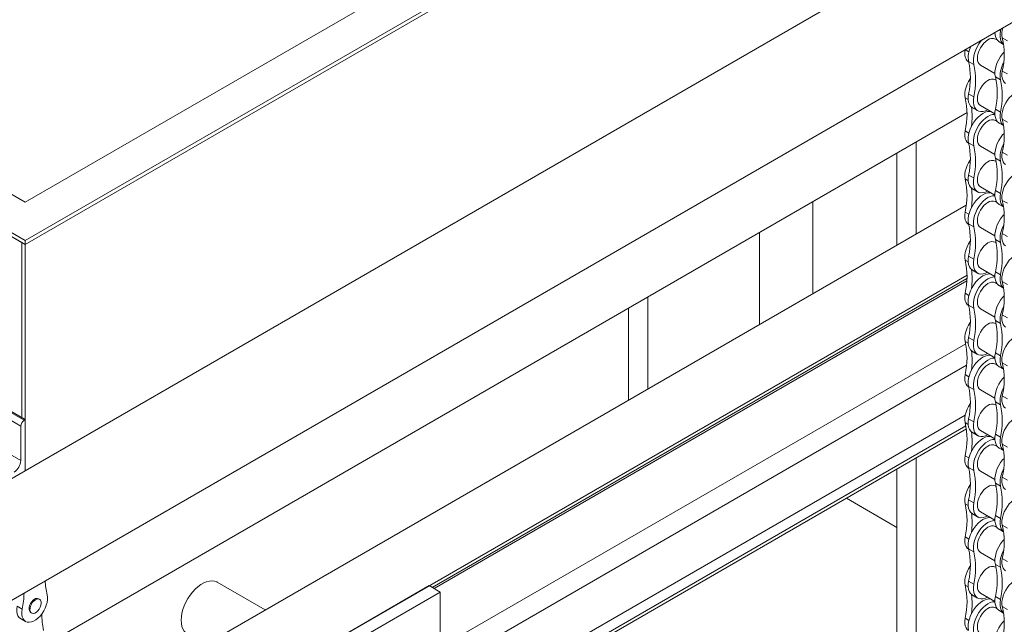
# Model space of a CAD drawing. Header units: millimetres. Extents: x 525 to 29324, y 175 to 20618.
# Tile 501 of 588: x 24910 to 25539, y 13502 to 13888. Entities that reach past the tile are written whole.
import ezdxf

# ---------------------------------------------------------------- set-up
doc = ezdxf.new("R2010")
doc.units = ezdxf.units.MM
doc.linetypes.add('SLD-Continua', pattern=[0])

msp = doc.modelspace()

# ---------------------------------------------------------------- linework, layer by layer
at = {"color": 7, "linetype": 'SLD-Continua', "lineweight": 18, "ltscale": 35}
for p, q in [((24913.62, 13747.26), (26094.48, 14428.79)), ((24913.62, 13771.74), (26052.06, 14428.79)), ((24913.62, 13744.81), (26094.48, 14426.34)), ((26094.48, 14426.34), (24913.62, 13744.81)), ((24913.62, 13600.26), (26094.48, 14281.79)), ((26105.09, 14210.32), (24750.98, 13428.8)), ((24666.13, 13890.09), (24913.62, 13747.26)), ((24666.13, 13887.64), (24913.62, 13744.81)), ((24708.55, 13890.09), (24913.62, 13771.74)), ((24668.25, 13886.42), (24911.49, 13746.03)), ((25536.64, 13881.06), (25535.62, 13881.65)), ((25536.89, 13882.39), (25536.64, 13881.06)), ((25532.85, 13880.05), (25533.09, 13879.91)), ((25534.62, 13875.1), (25533.36, 13875.82)), ((25541.05, 13874.75), (25537.78, 13876.63)), ((25514.08, 13869.17), (25516.48, 13867.78)), ((25535.83, 13874.08), (25538.58, 13872.49)), ((25516.22, 13861.3), (25516.37, 13861.21)), ((25516.28, 13861.58), (25519.55, 13859.7)), ((25523.84, 13859.32), (25533.09, 13853.98)), ((25533.83, 13849.62), (25533.36, 13849.9)), ((25536.64, 13849.83), (25533.38, 13851.71)), ((25541.05, 13853.6), (25537.78, 13855.49)), ((25514.08, 13838.45), (25516.02, 13837.33)), ((25516.28, 13840.96), (25519.55, 13839.07)), ((25518.73, 13832.09), (25522, 13830.2)), ((25523.84, 13833.4), (25533.09, 13828.06)), ((25536.64, 13829.2), (25533.38, 13831.09)), ((25515.25, 13828.92), (24927.48, 13489.69)), ((25515.25, 13828.92), (24927.48, 13489.69)), ((25515.25, 13828.92), (24927.48, 13489.69)), ((25515.25, 13828.92), (24927.48, 13489.69)), ((25515.25, 13828.92), (24927.48, 13489.69)), ((25515.25, 13828.92), (24927.48, 13489.69)), ((25515.25, 13828.92), (24927.48, 13489.69)), ((25515.25, 13828.92), (24927.48, 13489.69)), ((25515.25, 13828.92), (25482.84, 13810.21)), ((25515.25, 13828.92), (25482.84, 13810.21)), ((25515.25, 13828.92), (25482.84, 13810.21)), ((25515.25, 13828.92), (25482.84, 13810.21)), ((25515.25, 13828.92), (25482.84, 13810.21)), ((25515.25, 13828.92), (25482.84, 13810.21)), ((25515.25, 13828.92), (25482.84, 13810.21)), ((25515.25, 13828.92), (25482.84, 13810.21)), ((25541.05, 13822.89), (25537.78, 13824.77)), ((25534.62, 13823.24), (25533.36, 13823.97)), ((25535.83, 13822.22), (25538.58, 13820.63)), ((25514.08, 13817.31), (25516.48, 13815.92)), ((25482.84, 13751.41), (25482.84, 13810.21)), ((25482.84, 13751.41), (25482.84, 13810.21)), ((25482.84, 13751.41), (25482.84, 13810.21)), ((25482.84, 13751.41), (25482.84, 13810.21)), ((25482.84, 13751.41), (25482.84, 13810.21)), ((25482.84, 13751.41), (25482.84, 13810.21)), ((25482.84, 13751.41), (25482.84, 13810.21)), ((25482.84, 13751.41), (25482.84, 13810.21)), ((25516.22, 13809.44), (25516.37, 13809.35)), ((25516.28, 13809.73), (25519.55, 13807.84)), ((25523.84, 13807.47), (25533.09, 13802.13)), ((25470.46, 13744.27), (25470.46, 13803.07)), ((25470.46, 13744.27), (25470.46, 13803.07)), ((25470.46, 13744.27), (25470.46, 13803.07)), ((25470.46, 13744.27), (25470.46, 13803.07)), ((25470.46, 13744.27), (25470.46, 13803.07)), ((25470.46, 13744.27), (25470.46, 13803.07)), ((25470.46, 13744.27), (25470.46, 13803.07)), ((25470.46, 13744.27), (25470.46, 13803.07)), ((25536.64, 13797.97), (25533.38, 13799.86)), ((25541.05, 13801.74), (25537.78, 13803.63)), ((25533.83, 13797.77), (25533.36, 13798.04)), ((25516.28, 13789.1), (25519.55, 13787.22)), ((25514.08, 13786.6), (25516.02, 13785.48)), ((25523.84, 13781.54), (25533.09, 13776.2)), ((24665.42, 13775.35), (24912.91, 13632.52)), ((24666.13, 13775.76), (24913.62, 13632.93)), ((25518.73, 13780.23), (25522, 13778.35)), ((25536.64, 13777.35), (25533.38, 13779.23)), ((24663.3, 13771.68), (24910.79, 13628.84)), ((25514.8, 13769.86), (24926.55, 13430.36)), ((25416.72, 13713.26), (25416.72, 13772.06)), ((25416.72, 13713.26), (25416.72, 13772.06)), ((25416.72, 13713.26), (25416.72, 13772.06)), ((25416.72, 13713.26), (25416.72, 13772.06)), ((25416.72, 13713.26), (25416.72, 13772.06)), ((25416.72, 13713.26), (25416.72, 13772.06)), ((25416.72, 13713.26), (25416.72, 13772.06)), ((25416.72, 13713.26), (25416.72, 13772.06)), ((25534.62, 13771.39), (25533.36, 13772.11)), ((25535.83, 13770.37), (25538.58, 13768.78)), ((25541.05, 13771.03), (25537.78, 13772.92)), ((25514.08, 13765.45), (25516.48, 13764.07)), ((25516.22, 13757.58), (25516.37, 13757.5)), ((25516.28, 13757.87), (25519.55, 13755.98)), ((25523.84, 13755.61), (25533.09, 13750.27)), ((24663.3, 13749.63), (24910.79, 13606.79)), ((25382.78, 13693.67), (25382.78, 13752.47)), ((25382.78, 13693.67), (25382.78, 13752.47)), ((25382.78, 13693.67), (25382.78, 13752.47)), ((25382.78, 13693.67), (25382.78, 13752.47)), ((25382.78, 13693.67), (25382.78, 13752.47)), ((25382.78, 13693.67), (25382.78, 13752.47)), ((25382.78, 13693.67), (25382.78, 13752.47)), ((25382.78, 13693.67), (25382.78, 13752.47)), ((25541.05, 13749.89), (25537.78, 13751.77)), ((24911.49, 13746.03), (24911.49, 13634.15)), ((24911.49, 13746.03), (24913.62, 13744.81)), ((24911.49, 13746.03), (24911.49, 13634.15)), ((24913.62, 13744.81), (24913.62, 13747.26)), ((24913.62, 13744.81), (24913.62, 13600.26)), ((25533.83, 13745.91), (25533.36, 13746.18)), ((25536.64, 13746.12), (25533.38, 13748)), ((25516.28, 13737.24), (25519.55, 13735.36)), ((25514.08, 13734.74), (25516.02, 13733.62)), ((25515.25, 13725.23), (24927.49, 13386.01)), ((25518.73, 13728.38), (25522, 13726.49)), ((25523.84, 13729.68), (25533.09, 13724.34)), ((25536.64, 13725.49), (25533.38, 13727.38)), ((25515.22, 13723.05), (25173.58, 13525.88)), ((25174.9, 13525.12), (25515.14, 13721.48)), ((25534.62, 13719.53), (25533.36, 13720.25)), ((25535.83, 13718.51), (25538.58, 13716.92)), ((25541.05, 13719.17), (25537.78, 13721.06)), ((25311.36, 13652.45), (25311.36, 13711.25)), ((25311.36, 13652.45), (25311.36, 13711.25)), ((25311.36, 13652.45), (25311.36, 13711.25)), ((25311.36, 13652.45), (25311.36, 13711.25)), ((25311.36, 13652.45), (25311.36, 13711.25)), ((25311.36, 13652.45), (25311.36, 13711.25)), ((25311.36, 13652.45), (25311.36, 13711.25)), ((25311.36, 13652.45), (25311.36, 13711.25)), ((25514.08, 13713.6), (25516.48, 13712.21)), ((25516.22, 13705.73), (25516.37, 13705.64)), ((25516.28, 13706.01), (25519.55, 13704.13)), ((25298.99, 13645.31), (25298.99, 13704.11)), ((25298.99, 13645.31), (25298.99, 13704.11)), ((25298.99, 13645.31), (25298.99, 13704.11)), ((25298.99, 13645.31), (25298.99, 13704.11)), ((25298.99, 13645.31), (25298.99, 13704.11)), ((25298.99, 13645.31), (25298.99, 13704.11)), ((25298.99, 13645.31), (25298.99, 13704.11)), ((25298.99, 13645.31), (25298.99, 13704.11)), ((25523.84, 13703.75), (25533.09, 13698.41)), ((25541.05, 13698.03), (25537.78, 13699.92)), ((25533.83, 13694.05), (25533.36, 13694.33)), ((25536.64, 13694.26), (25533.38, 13696.14)), ((25514.42, 13681.41), (25178.78, 13487.69)), ((25514.08, 13682.88), (25516.02, 13681.76)), ((25516.28, 13685.39), (25519.55, 13683.5)), ((25518.73, 13676.52), (25522, 13674.63)), ((25523.84, 13677.83), (25533.09, 13672.49)), ((25536.64, 13673.63), (25533.38, 13675.52)), ((25514.97, 13667.64), (25178.78, 13473.61)), ((25534.62, 13667.67), (25533.36, 13668.4)), ((25541.05, 13667.32), (25537.78, 13669.2)), ((25514.08, 13661.74), (25516.48, 13660.35)), ((25535.83, 13666.65), (25538.58, 13665.06)), ((25516.22, 13653.87), (25516.37, 13653.78)), ((25516.28, 13654.16), (25519.55, 13652.27)), ((25523.84, 13651.9), (25533.09, 13646.56)), ((25533.83, 13642.2), (25533.36, 13642.47)), ((25536.64, 13642.4), (25533.38, 13644.29)), ((25541.05, 13646.17), (25537.78, 13648.06)), ((25514.06, 13635.75), (25180.46, 13443.22)), ((24913.62, 13632.93), (24912.91, 13632.52)), ((24913.62, 13600.26), (24913.62, 13632.93)), ((25514.08, 13631.03), (25516.02, 13629.91)), ((25516.28, 13633.53), (25519.55, 13631.64)), ((24910.79, 13628.84), (24910.79, 13606.79)), ((25514.54, 13628.98), (25186.57, 13439.7)), ((25514.86, 13627.01), (25188.44, 13438.62)), ((25518.73, 13624.66), (25522, 13622.78)), ((25523.84, 13625.97), (25533.09, 13620.63)), ((25536.64, 13621.78), (25533.38, 13623.66)), ((25541.05, 13615.46), (25537.78, 13617.35)), ((25534.62, 13615.81), (25533.36, 13616.54)), ((25535.83, 13614.8), (25538.58, 13613.21)), ((25482.84, 13038.49), (25482.84, 13608.53)), ((25482.84, 13038.49), (25482.84, 13608.53)), ((25482.84, 13038.49), (25482.84, 13608.53)), ((25482.84, 13038.49), (25482.84, 13608.53)), ((25482.84, 13038.49), (25482.84, 13608.53)), ((25482.84, 13038.49), (25482.84, 13608.53)), ((25482.84, 13038.49), (25482.84, 13608.53)), ((25482.84, 13038.49), (25482.84, 13608.53)), ((25514.08, 13609.88), (25516.48, 13608.5)), ((24885.33, 13583.94), (24913.62, 13600.26)), ((25470.46, 13462.12), (25470.46, 13601.38)), ((25470.46, 13462.12), (25470.46, 13601.38)), ((25470.46, 13462.12), (25470.46, 13601.38)), ((25470.46, 13462.12), (25470.46, 13601.38)), ((25470.46, 13462.12), (25470.46, 13601.38)), ((25470.46, 13462.12), (25470.46, 13601.38)), ((25470.46, 13462.12), (25470.46, 13601.38)), ((25470.46, 13462.12), (25470.46, 13601.38)), ((25516.22, 13602.01), (25516.37, 13601.93)), ((25516.28, 13602.3), (25519.55, 13600.41)), ((25523.84, 13600.04), (25533.09, 13594.7)), ((25536.64, 13590.55), (25533.38, 13592.43)), ((25541.05, 13594.32), (25537.78, 13596.2)), ((25533.83, 13590.34), (25533.36, 13590.61)), ((25470.46, 13564.14), (25438.2, 13582.76)), ((25470.46, 13564.14), (25438.2, 13582.76)), ((25470.46, 13564.14), (25438.2, 13582.76)), ((25470.46, 13564.14), (25438.2, 13582.76)), ((25470.46, 13564.14), (25438.2, 13582.76)), ((25470.46, 13564.14), (25438.2, 13582.76)), ((25470.46, 13564.14), (25438.2, 13582.76)), ((25470.46, 13564.14), (25438.2, 13582.76)), ((25514.08, 13579.17), (25516.02, 13578.05)), ((25516.28, 13581.67), (25519.55, 13579.79)), ((25518.73, 13572.81), (25522, 13570.92)), ((25523.84, 13574.11), (25533.09, 13568.77)), ((25536.64, 13569.92), (25533.38, 13571.81)), ((25534.62, 13563.96), (25533.36, 13564.68)), ((25535.83, 13562.94), (25538.58, 13561.35)), ((25541.05, 13563.6), (25537.78, 13565.49)), ((25514.08, 13558.03), (25516.48, 13556.64)), ((25516.22, 13550.16), (25516.37, 13550.07)), ((25516.28, 13550.44), (25519.55, 13548.56)), ((25523.84, 13548.18), (25533.09, 13542.84)), ((25541.05, 13542.46), (25537.78, 13544.35)), ((25533.83, 13538.48), (25533.36, 13538.75)), ((25536.64, 13538.69), (25533.38, 13540.57)), ((25067, 13511.42), (25036.28, 13529.15)), ((25516.28, 13529.82), (25519.55, 13527.93)), ((25086.86, 13477.99), (25171.71, 13526.96)), ((25093.93, 13473.9), (25178.78, 13522.88)), ((25178.78, 13522.88), (25171.71, 13526.96)), ((25178.78, 13522.88), (25178.78, 13444.19)), ((25514.08, 13527.31), (25516.02, 13526.19)), ((24922.81, 13518.26), (24922.22, 13518.6)), ((25518.73, 13520.95), (25522, 13519.06)), ((25523.84, 13522.26), (25533.09, 13516.92)), ((25536.64, 13518.06), (25533.38, 13519.95)), ((24911.72, 13511.99), (24908.45, 13513.88)), ((25534.62, 13512.1), (25533.36, 13512.83)), ((25535.83, 13511.08), (25538.58, 13509.49)), ((25541.05, 13511.75), (25537.78, 13513.63)), ((24910.6, 13506.01), (24913.87, 13504.12)), ((24917.13, 13509.78), (24917.72, 13509.44)), ((25514.08, 13506.17), (25516.48, 13504.78))]:
    msp.add_line(p, q, dxfattribs=at)
at = {"color": 7, "linetype": 'SLD-Continua', "lineweight": 18, "ltscale": 35, "flags": 128}
for points in [[(25536.64, 13881.06), (25536.39, 13879.16), (25536.39, 13877.37), (25536.64, 13875.76), (25537.14, 13874.37), (25537.88, 13873.22), (25538.57, 13872.54)], [(25525.16, 13875.62), (25524.15, 13874.49), (25522.86, 13872.77), (25521.73, 13870.91), (25520.78, 13868.96), (25520.05, 13866.97), (25519.54, 13864.99), (25519.29, 13863.09), (25519.29, 13861.31), (25519.55, 13859.7)], [(25528.6, 13875.35), (25527.29, 13874.44), (25526.02, 13873.27), (25524.86, 13871.88), (25523.84, 13870.33), (25523, 13868.66), (25522.38, 13866.96), (25521.99, 13865.28), (25521.87, 13863.69), (25521.99, 13862.24), (25522.38, 13861.01), (25523, 13860.02), (25523.84, 13859.33), (25523.84, 13859.32)], [(25533.1, 13879.62), (25533.05, 13879.63), (25532.04, 13879.59)], [(25514.08, 13869.17), (25513.84, 13867.4), (25513.85, 13865.76), (25514.1, 13864.29), (25514.6, 13863.03), (25515.31, 13862.02), (25516.22, 13861.3)], [(25538.88, 13867.52), (25537.98, 13866.51), (25536.69, 13864.79), (25535.56, 13862.93), (25534.61, 13860.98), (25533.88, 13858.99), (25533.38, 13857.01), (25533.12, 13855.11), (25533.12, 13853.32), (25533.38, 13851.71)], [(25517.38, 13850.57), (25517.33, 13850.51), (25516.24, 13848.83), (25515.31, 13847.04), (25514.6, 13845.2), (25514.1, 13843.36), (25513.85, 13841.6), (25513.84, 13839.94), (25514.08, 13838.45)], [(25537.78, 13855.49), (25537.54, 13853.72), (25537.55, 13852.08), (25537.81, 13850.61), (25538.3, 13849.34), (25539.02, 13848.34), (25539.92, 13847.62)], [(25528.6, 13849.42), (25527.29, 13848.52), (25526.02, 13847.34), (25524.86, 13845.95), (25523.84, 13844.4), (25523, 13842.74), (25522.38, 13841.03), (25521.99, 13839.35), (25521.87, 13837.76), (25521.99, 13836.32), (25522.38, 13835.08), (25523, 13834.09), (25523.84, 13833.4), (25523.84, 13833.4)], [(25516.28, 13840.96), (25516.02, 13839.05), (25516.02, 13837.27), (25516.28, 13835.66), (25516.78, 13834.26), (25517.51, 13833.12), (25518.46, 13832.26), (25518.73, 13832.09)], [(25519.55, 13839.07), (25519.29, 13837.17), (25519.29, 13835.39), (25519.54, 13833.77), (25520.05, 13832.38), (25520.78, 13831.23), (25521.73, 13830.37), (25522.86, 13829.82), (25524.15, 13829.59), (25525.57, 13829.69), (25527.06, 13830.12), (25528.42, 13830.75)], [(25551.55, 13841.83), (25551.53, 13841.83), (25550.43, 13842.26), (25549.2, 13842.37), (25547.85, 13842.15), (25546.45, 13841.63), (25545.02, 13840.8), (25543.61, 13839.71), (25542.27, 13838.37), (25541.04, 13836.83), (25539.94, 13835.15), (25539.02, 13833.35), (25538.3, 13831.52), (25537.81, 13829.68), (25537.55, 13827.91), (25537.54, 13826.26), (25537.78, 13824.77)], [(25533.38, 13831.09), (25533.12, 13829.18), (25533.12, 13827.4), (25533.38, 13825.79), (25533.88, 13824.39), (25534.61, 13823.25), (25535.56, 13822.39), (25535.83, 13822.22)], [(25530.45, 13829.58), (25529.78, 13829.66), (25528.37, 13829.56), (25526.87, 13829.13), (25525.33, 13828.39), (25523.8, 13827.36), (25522.3, 13826.06), (25520.89, 13824.52), (25519.6, 13822.8), (25518.46, 13820.94), (25517.51, 13818.99), (25516.78, 13817), (25516.28, 13815.02), (25516.02, 13813.12), (25516.02, 13811.34), (25516.28, 13809.73)], [(25533.1, 13827.77), (25533.05, 13827.77), (25531.63, 13827.67), (25530.14, 13827.25), (25528.6, 13826.51), (25527.06, 13825.47), (25525.57, 13824.17), (25524.15, 13822.64), (25522.86, 13820.92), (25521.73, 13819.06), (25520.78, 13817.1), (25520.05, 13815.11), (25519.54, 13813.14), (25519.29, 13811.23), (25519.29, 13809.45), (25519.55, 13807.84)], [(25536.64, 13829.2), (25536.39, 13827.3), (25536.39, 13825.52), (25536.64, 13823.91), (25537.14, 13822.51), (25537.88, 13821.37), (25538.57, 13820.69)], [(25528.6, 13823.5), (25527.29, 13822.59), (25526.02, 13821.42), (25524.86, 13820.03), (25523.84, 13818.47), (25523, 13816.81), (25522.38, 13815.1), (25521.99, 13813.42), (25521.87, 13811.83), (25521.99, 13810.39), (25522.38, 13809.15), (25523, 13808.16), (25523.84, 13807.47), (25523.84, 13807.47)], [(25514.08, 13817.31), (25513.84, 13815.55), (25513.85, 13813.9), (25514.1, 13812.43), (25514.6, 13811.17), (25515.31, 13810.16), (25516.22, 13809.44)], [(25538.88, 13815.67), (25537.98, 13814.66), (25536.69, 13812.94), (25535.56, 13811.07), (25534.61, 13809.12), (25533.88, 13807.13), (25533.38, 13805.15), (25533.12, 13803.25), (25533.12, 13801.47), (25533.38, 13799.86)], [(25537.78, 13803.63), (25537.54, 13801.87), (25537.55, 13800.22), (25537.81, 13798.75), (25538.3, 13797.49), (25539.02, 13796.48), (25539.92, 13795.76)], [(25517.38, 13798.72), (25517.33, 13798.66), (25516.24, 13796.97), (25515.31, 13795.18), (25514.6, 13793.34), (25514.1, 13791.51), (25513.85, 13789.74), (25513.84, 13788.09), (25514.08, 13786.6)], [(25528.6, 13797.57), (25527.29, 13796.66), (25526.02, 13795.49), (25524.86, 13794.1), (25523.84, 13792.54), (25523, 13790.88), (25522.38, 13789.17), (25521.99, 13787.49), (25521.87, 13785.9), (25521.99, 13784.46), (25522.38, 13783.22), (25523, 13782.24), (25523.84, 13781.54), (25523.84, 13781.54)], [(25516.28, 13789.1), (25516.02, 13787.2), (25516.02, 13785.41), (25516.28, 13783.8), (25516.78, 13782.41), (25517.51, 13781.26), (25518.46, 13780.4), (25518.73, 13780.23)], [(25519.55, 13787.22), (25519.29, 13785.31), (25519.29, 13783.53), (25519.54, 13781.92), (25520.05, 13780.52), (25520.78, 13779.38), (25521.73, 13778.52), (25522.86, 13777.96), (25524.15, 13777.74), (25525.57, 13777.84), (25527.06, 13778.26), (25528.42, 13778.9)], [(25551.55, 13789.97), (25551.53, 13789.98), (25550.43, 13790.4), (25549.2, 13790.51), (25547.85, 13790.3), (25546.45, 13789.77), (25545.02, 13788.95), (25543.61, 13787.85), (25542.27, 13786.51), (25541.04, 13784.98), (25539.94, 13783.29), (25539.02, 13781.5), (25538.3, 13779.66), (25537.81, 13777.83), (25537.55, 13776.06), (25537.54, 13774.4), (25537.78, 13772.92)], [(25530.45, 13777.72), (25529.78, 13777.8), (25528.37, 13777.7), (25526.87, 13777.27), (25525.33, 13776.53), (25523.8, 13775.5), (25522.3, 13774.2), (25520.89, 13772.67), (25519.6, 13770.95), (25518.46, 13769.08), (25517.51, 13767.13), (25516.78, 13765.14), (25516.28, 13763.17), (25516.02, 13761.26), (25516.02, 13759.48), (25516.28, 13757.87)], [(25533.1, 13775.91), (25533.05, 13775.91), (25531.63, 13775.81), (25530.14, 13775.39), (25528.6, 13774.65), (25527.06, 13773.61), (25525.57, 13772.31), (25524.15, 13770.78), (25522.86, 13769.06), (25521.73, 13767.2), (25520.78, 13765.25), (25520.05, 13763.25), (25519.54, 13761.28), (25519.29, 13759.38), (25519.29, 13757.59), (25519.55, 13755.98)], [(25533.38, 13779.23), (25533.12, 13777.33), (25533.12, 13775.55), (25533.38, 13773.93), (25533.88, 13772.54), (25534.61, 13771.39), (25535.56, 13770.53), (25535.83, 13770.37)], [(25536.64, 13777.35), (25536.39, 13775.44), (25536.39, 13773.66), (25536.64, 13772.05), (25537.14, 13770.65), (25537.88, 13769.51), (25538.57, 13768.83)], [(25528.6, 13771.64), (25527.29, 13770.73), (25526.02, 13769.56), (25524.86, 13768.17), (25523.84, 13766.61), (25523, 13764.95), (25522.38, 13763.25), (25521.99, 13761.57), (25521.87, 13759.97), (25521.99, 13758.53), (25522.38, 13757.29), (25523, 13756.31), (25523.84, 13755.61), (25523.84, 13755.61)], [(25514.08, 13765.45), (25513.84, 13763.69), (25513.85, 13762.05), (25514.1, 13760.57), (25514.6, 13759.31), (25515.31, 13758.3), (25516.22, 13757.58)], [(25538.88, 13763.81), (25537.98, 13762.8), (25536.69, 13761.08), (25535.56, 13759.22), (25534.61, 13757.26), (25533.88, 13755.27), (25533.38, 13753.3), (25533.12, 13751.39), (25533.12, 13749.61), (25533.38, 13748)], [(25537.78, 13751.77), (25537.54, 13750.01), (25537.55, 13748.37), (25537.81, 13746.89), (25538.3, 13745.63), (25539.02, 13744.62), (25539.92, 13743.9)], [(25517.38, 13746.86), (25517.33, 13746.8), (25516.24, 13745.11), (25515.31, 13743.32), (25514.6, 13741.48), (25514.1, 13739.65), (25513.85, 13737.88), (25513.84, 13736.23), (25514.08, 13734.74)], [(25528.6, 13745.71), (25527.29, 13744.8), (25526.02, 13743.63), (25524.86, 13742.24), (25523.84, 13740.68), (25523, 13739.02), (25522.38, 13737.32), (25521.99, 13735.64), (25521.87, 13734.05), (25521.99, 13732.6), (25522.38, 13731.36), (25523, 13730.38), (25523.84, 13729.68), (25523.84, 13729.68)], [(25516.28, 13737.24), (25516.02, 13735.34), (25516.02, 13733.56), (25516.28, 13731.95), (25516.78, 13730.55), (25517.51, 13729.41), (25518.46, 13728.55), (25518.73, 13728.38)], [(25551.55, 13738.11), (25551.53, 13738.12), (25550.43, 13738.54), (25549.2, 13738.65), (25547.85, 13738.44), (25546.45, 13737.91), (25545.02, 13737.09), (25543.61, 13735.99), (25542.27, 13734.66), (25541.04, 13733.12), (25539.94, 13731.43), (25539.02, 13729.64), (25538.3, 13727.8), (25537.81, 13725.97), (25537.55, 13724.2), (25537.54, 13722.55), (25537.78, 13721.06)], [(25519.55, 13735.36), (25519.29, 13733.45), (25519.29, 13731.67), (25519.54, 13730.06), (25520.05, 13728.66), (25520.78, 13727.52), (25521.73, 13726.66), (25522.86, 13726.11), (25524.15, 13725.88), (25525.57, 13725.98), (25527.06, 13726.4), (25528.42, 13727.04)], [(25530.45, 13725.87), (25529.78, 13725.94), (25528.37, 13725.84), (25526.87, 13725.42), (25525.33, 13724.68), (25523.8, 13723.64), (25522.3, 13722.34), (25520.89, 13720.81), (25519.6, 13719.09), (25518.46, 13717.23), (25517.51, 13715.27), (25516.78, 13713.28), (25516.28, 13711.31), (25516.02, 13709.4), (25516.02, 13707.62), (25516.28, 13706.01)], [(25533.1, 13724.05), (25533.05, 13724.06), (25531.63, 13723.96), (25530.14, 13723.53), (25528.6, 13722.79), (25527.06, 13721.76), (25525.57, 13720.46), (25524.15, 13718.92), (25522.86, 13717.2), (25521.73, 13715.34), (25520.78, 13713.39), (25520.05, 13711.4), (25519.54, 13709.42), (25519.29, 13707.52), (25519.29, 13705.74), (25519.55, 13704.13)], [(25533.38, 13727.38), (25533.12, 13725.47), (25533.12, 13723.69), (25533.38, 13722.08), (25533.88, 13720.68), (25534.61, 13719.54), (25535.56, 13718.68), (25535.83, 13718.51)], [(25536.64, 13725.49), (25536.39, 13723.59), (25536.39, 13721.8), (25536.64, 13720.19), (25537.14, 13718.8), (25537.88, 13717.65), (25538.57, 13716.97)], [(25528.6, 13719.78), (25527.29, 13718.87), (25526.02, 13717.7), (25524.86, 13716.31), (25523.84, 13714.76), (25523, 13713.09), (25522.38, 13711.39), (25521.99, 13709.71), (25521.87, 13708.12), (25521.99, 13706.67), (25522.38, 13705.44), (25523, 13704.45), (25523.84, 13703.75), (25523.84, 13703.75)], [(25514.08, 13713.6), (25513.84, 13711.83), (25513.85, 13710.19), (25514.1, 13708.72), (25514.6, 13707.46), (25515.31, 13706.45), (25516.22, 13705.73)], [(25538.88, 13711.95), (25537.98, 13710.94), (25536.69, 13709.22), (25535.56, 13707.36), (25534.61, 13705.41), (25533.88, 13703.42), (25533.38, 13701.44), (25533.12, 13699.54), (25533.12, 13697.75), (25533.38, 13696.14)], [(25537.78, 13699.92), (25537.54, 13698.15), (25537.55, 13696.51), (25537.81, 13695.04), (25538.3, 13693.77), (25539.02, 13692.77), (25539.92, 13692.05)], [(25517.38, 13695), (25517.33, 13694.94), (25516.24, 13693.26), (25515.31, 13691.46), (25514.6, 13689.63), (25514.1, 13687.79), (25513.85, 13686.02), (25513.84, 13684.37), (25514.08, 13682.88)], [(25528.6, 13693.85), (25527.29, 13692.95), (25526.02, 13691.77), (25524.86, 13690.38), (25523.84, 13688.83), (25523, 13687.16), (25522.38, 13685.46), (25521.99, 13683.78), (25521.87, 13682.19), (25521.99, 13680.75), (25522.38, 13679.51), (25523, 13678.52), (25523.84, 13677.83), (25523.84, 13677.83)], [(25551.55, 13686.26), (25551.53, 13686.26), (25550.43, 13686.69), (25549.2, 13686.8), (25547.85, 13686.58), (25546.45, 13686.06), (25545.02, 13685.23), (25543.61, 13684.14), (25542.27, 13682.8), (25541.04, 13681.26), (25539.94, 13679.58), (25539.02, 13677.78), (25538.3, 13675.95), (25537.81, 13674.11), (25537.55, 13672.34), (25537.54, 13670.69), (25537.78, 13669.2)], [(25516.28, 13685.39), (25516.02, 13683.48), (25516.02, 13681.7), (25516.28, 13680.09), (25516.78, 13678.69), (25517.51, 13677.55), (25518.46, 13676.69), (25518.73, 13676.52)], [(25519.55, 13683.5), (25519.29, 13681.6), (25519.29, 13679.81), (25519.54, 13678.2), (25520.05, 13676.81), (25520.78, 13675.66), (25521.73, 13674.8), (25522.86, 13674.25), (25524.15, 13674.02), (25525.57, 13674.12), (25527.06, 13674.55), (25528.42, 13675.18)], [(25530.45, 13674.01), (25529.78, 13674.09), (25528.37, 13673.99), (25526.87, 13673.56), (25525.33, 13672.82), (25523.8, 13671.79), (25522.3, 13670.48), (25520.89, 13668.95), (25519.6, 13667.23), (25518.46, 13665.37), (25517.51, 13663.42), (25516.78, 13661.43), (25516.28, 13659.45), (25516.02, 13657.55), (25516.02, 13655.77), (25516.28, 13654.16)], [(25533.38, 13675.52), (25533.12, 13673.61), (25533.12, 13671.83), (25533.38, 13670.22), (25533.88, 13668.82), (25534.61, 13667.68), (25535.56, 13666.82), (25535.83, 13666.65)], [(25536.64, 13673.63), (25536.39, 13671.73), (25536.39, 13669.95), (25536.64, 13668.34), (25537.14, 13666.94), (25537.88, 13665.8), (25538.57, 13665.12)], [(25533.1, 13672.2), (25533.05, 13672.2), (25531.63, 13672.1), (25530.14, 13671.68), (25528.6, 13670.93), (25527.06, 13669.9), (25525.57, 13668.6), (25524.15, 13667.07), (25522.86, 13665.35), (25521.73, 13663.49), (25520.78, 13661.53), (25520.05, 13659.54), (25519.54, 13657.57), (25519.29, 13655.66), (25519.29, 13653.88), (25519.55, 13652.27)], [(25528.6, 13667.93), (25527.29, 13667.02), (25526.02, 13665.85), (25524.86, 13664.46), (25523.84, 13662.9), (25523, 13661.24), (25522.38, 13659.53), (25521.99, 13657.85), (25521.87, 13656.26), (25521.99, 13654.82), (25522.38, 13653.58), (25523, 13652.59), (25523.84, 13651.9), (25523.84, 13651.9)], [(25514.08, 13661.74), (25513.84, 13659.98), (25513.85, 13658.33), (25514.1, 13656.86), (25514.6, 13655.6), (25515.31, 13654.59), (25516.22, 13653.87)], [(25538.88, 13660.1), (25537.98, 13659.09), (25536.69, 13657.37), (25535.56, 13655.5), (25534.61, 13653.55), (25533.88, 13651.56), (25533.38, 13649.58), (25533.12, 13647.68), (25533.12, 13645.9), (25533.38, 13644.29)], [(25517.38, 13643.15), (25517.33, 13643.09), (25516.24, 13641.4), (25515.31, 13639.61), (25514.6, 13637.77), (25514.1, 13635.94), (25513.85, 13634.17), (25513.84, 13632.51), (25514.08, 13631.03)], [(25528.6, 13642), (25527.29, 13641.09), (25526.02, 13639.92), (25524.86, 13638.53), (25523.84, 13636.97), (25523, 13635.31), (25522.38, 13633.6), (25521.99, 13631.92), (25521.87, 13630.33), (25521.99, 13628.89), (25522.38, 13627.65), (25523, 13626.67), (25523.84, 13625.97), (25523.84, 13625.97)], [(25537.78, 13648.06), (25537.54, 13646.3), (25537.55, 13644.65), (25537.81, 13643.18), (25538.3, 13641.92), (25539.02, 13640.91), (25539.92, 13640.19)], [(25516.28, 13633.53), (25516.02, 13631.63), (25516.02, 13629.84), (25516.28, 13628.23), (25516.78, 13626.84), (25517.51, 13625.69), (25518.46, 13624.83), (25518.73, 13624.66)], [(25519.55, 13631.64), (25519.29, 13629.74), (25519.29, 13627.96), (25519.54, 13626.35), (25520.05, 13624.95), (25520.78, 13623.81), (25521.73, 13622.95), (25522.86, 13622.39), (25524.15, 13622.17), (25525.57, 13622.26), (25527.06, 13622.69), (25528.42, 13623.33)], [(25551.55, 13634.4), (25551.53, 13634.41), (25550.43, 13634.83), (25549.2, 13634.94), (25547.85, 13634.73), (25546.45, 13634.2), (25545.02, 13633.38), (25543.61, 13632.28), (25542.27, 13630.94), (25541.04, 13629.41), (25539.94, 13627.72), (25539.02, 13625.93), (25538.3, 13624.09), (25537.81, 13622.26), (25537.55, 13620.49), (25537.54, 13618.83), (25537.78, 13617.35)], [(25533.38, 13623.66), (25533.12, 13621.76), (25533.12, 13619.98), (25533.38, 13618.36), (25533.88, 13616.97), (25534.61, 13615.82), (25535.56, 13614.96), (25535.83, 13614.8)], [(25530.45, 13622.15), (25529.78, 13622.23), (25528.37, 13622.13), (25526.87, 13621.7), (25525.33, 13620.96), (25523.8, 13619.93), (25522.3, 13618.63), (25520.89, 13617.1), (25519.6, 13615.38), (25518.46, 13613.51), (25517.51, 13611.56), (25516.78, 13609.57), (25516.28, 13607.6), (25516.02, 13605.69), (25516.02, 13603.91), (25516.28, 13602.3)], [(25533.1, 13620.34), (25533.05, 13620.34), (25531.63, 13620.24), (25530.14, 13619.82), (25528.6, 13619.08), (25527.06, 13618.04), (25525.57, 13616.74), (25524.15, 13615.21), (25522.86, 13613.49), (25521.73, 13611.63), (25520.78, 13609.68), (25520.05, 13607.68), (25519.54, 13605.71), (25519.29, 13603.81), (25519.29, 13602.02), (25519.55, 13600.41)], [(25536.64, 13621.78), (25536.39, 13619.87), (25536.39, 13618.09), (25536.64, 13616.48), (25537.14, 13615.08), (25537.88, 13613.94), (25538.57, 13613.26)], [(25528.6, 13616.07), (25527.29, 13615.16), (25526.02, 13613.99), (25524.86, 13612.6), (25523.84, 13611.04), (25523, 13609.38), (25522.38, 13607.68), (25521.99, 13606), (25521.87, 13604.4), (25521.99, 13602.96), (25522.38, 13601.72), (25523, 13600.74), (25523.84, 13600.04), (25523.84, 13600.04)], [(25514.08, 13609.88), (25513.84, 13608.12), (25513.85, 13606.48), (25514.1, 13605), (25514.6, 13603.74), (25515.31, 13602.73), (25516.22, 13602.01)], [(25538.88, 13608.24), (25537.98, 13607.23), (25536.69, 13605.51), (25535.56, 13603.65), (25534.61, 13601.69), (25533.88, 13599.7), (25533.38, 13597.73), (25533.12, 13595.82), (25533.12, 13594.04), (25533.38, 13592.43)], [(25537.78, 13596.2), (25537.54, 13594.44), (25537.55, 13592.8), (25537.81, 13591.32), (25538.3, 13590.06), (25539.02, 13589.05), (25539.92, 13588.33)], [(25517.38, 13591.29), (25517.33, 13591.23), (25516.24, 13589.54), (25515.31, 13587.75), (25514.6, 13585.91), (25514.1, 13584.08), (25513.85, 13582.31), (25513.84, 13580.66), (25514.08, 13579.17)], [(25528.6, 13590.14), (25527.29, 13589.23), (25526.02, 13588.06), (25524.86, 13586.67), (25523.84, 13585.11), (25523, 13583.45), (25522.38, 13581.75), (25521.99, 13580.07), (25521.87, 13578.47), (25521.99, 13577.03), (25522.38, 13575.79), (25523, 13574.81), (25523.84, 13574.11), (25523.84, 13574.11)], [(25516.28, 13581.67), (25516.02, 13579.77), (25516.02, 13577.99), (25516.28, 13576.38), (25516.78, 13574.98), (25517.51, 13573.83), (25518.46, 13572.98), (25518.73, 13572.81)], [(25519.55, 13579.79), (25519.29, 13577.88), (25519.29, 13576.1), (25519.54, 13574.49), (25520.05, 13573.09), (25520.78, 13571.95), (25521.73, 13571.09), (25522.86, 13570.54), (25524.15, 13570.31), (25525.57, 13570.41), (25527.06, 13570.83), (25528.42, 13571.47)], [(25551.55, 13582.54), (25551.53, 13582.55), (25550.43, 13582.97), (25549.2, 13583.08), (25547.85, 13582.87), (25546.45, 13582.34), (25545.02, 13581.52), (25543.61, 13580.42), (25542.27, 13579.09), (25541.04, 13577.55), (25539.94, 13575.86), (25539.02, 13574.07), (25538.3, 13572.23), (25537.81, 13570.4), (25537.55, 13568.63), (25537.54, 13566.98), (25537.78, 13565.49)], [(25530.45, 13570.3), (25529.78, 13570.37), (25528.37, 13570.27), (25526.87, 13569.85), (25525.33, 13569.11), (25523.8, 13568.07), (25522.3, 13566.77), (25520.89, 13565.24), (25519.6, 13563.52), (25518.46, 13561.66), (25517.51, 13559.7), (25516.78, 13557.71), (25516.28, 13555.74), (25516.02, 13553.83), (25516.02, 13552.05), (25516.28, 13550.44)], [(25533.1, 13568.48), (25533.05, 13568.49), (25531.63, 13568.39), (25530.14, 13567.96), (25528.6, 13567.22), (25527.06, 13566.19), (25525.57, 13564.89), (25524.15, 13563.35), (25522.86, 13561.63), (25521.73, 13559.77), (25520.78, 13557.82), (25520.05, 13555.83), (25519.54, 13553.85), (25519.29, 13551.95), (25519.29, 13550.17), (25519.55, 13548.56)], [(25533.38, 13571.81), (25533.12, 13569.9), (25533.12, 13568.12), (25533.38, 13566.51), (25533.88, 13565.11), (25534.61, 13563.97), (25535.56, 13563.11), (25535.83, 13562.94)], [(25536.64, 13569.92), (25536.39, 13568.02), (25536.39, 13566.23), (25536.64, 13564.62), (25537.14, 13563.23), (25537.88, 13562.08), (25538.57, 13561.4)], [(25528.6, 13564.21), (25527.29, 13563.3), (25526.02, 13562.13), (25524.86, 13560.74), (25523.84, 13559.19), (25523, 13557.52), (25522.38, 13555.82), (25521.99, 13554.14), (25521.87, 13552.55), (25521.99, 13551.1), (25522.38, 13549.87), (25523, 13548.88), (25523.84, 13548.18), (25523.84, 13548.18)], [(25514.08, 13558.03), (25513.84, 13556.26), (25513.85, 13554.62), (25514.1, 13553.15), (25514.6, 13551.88), (25515.31, 13550.88), (25516.22, 13550.16)], [(25538.88, 13556.38), (25537.98, 13555.37), (25536.69, 13553.65), (25535.56, 13551.79), (25534.61, 13549.84), (25533.88, 13547.85), (25533.38, 13545.87), (25533.12, 13543.97), (25533.12, 13542.18), (25533.38, 13540.57)], [(25537.78, 13544.35), (25537.54, 13542.58), (25537.55, 13540.94), (25537.81, 13539.47), (25538.3, 13538.2), (25539.02, 13537.2), (25539.92, 13536.48)], [(25517.38, 13539.43), (25517.33, 13539.37), (25516.24, 13537.69), (25515.31, 13535.89), (25514.6, 13534.06), (25514.1, 13532.22), (25513.85, 13530.45), (25513.84, 13528.8), (25514.08, 13527.31)], [(25528.6, 13538.28), (25527.29, 13537.38), (25526.02, 13536.2), (25524.86, 13534.81), (25523.84, 13533.26), (25523, 13531.59), (25522.38, 13529.89), (25521.99, 13528.21), (25521.87, 13526.62), (25521.99, 13525.18), (25522.38, 13523.94), (25523, 13522.95), (25523.84, 13522.26), (25523.84, 13522.26)], [(25036.28, 13529.15), (25035.95, 13529.32), (25034.52, 13529.84), (25032.95, 13530.04), (25031.26, 13529.91), (25029.49, 13529.46), (25027.67, 13528.7), (25025.83, 13527.64), (25024.01, 13526.3), (25022.24, 13524.7), (25020.56, 13522.88), (25018.98, 13520.87), (25017.56, 13518.71), (25016.3, 13516.44), (25015.24, 13514.09), (25014.4, 13511.72), (25013.78, 13509.36), (25013.41, 13507.06), (25013.28, 13504.87), (25013.41, 13502.83), (25013.78, 13500.97), (25014.4, 13499.32), (25015.24, 13497.92), (25016.3, 13496.8), (25017.23, 13496.15)], [(25516.28, 13529.82), (25516.02, 13527.91), (25516.02, 13526.13), (25516.28, 13524.52), (25516.78, 13523.12), (25517.51, 13521.98), (25518.46, 13521.12), (25518.73, 13520.95)], [(25551.55, 13530.68), (25551.53, 13530.69), (25550.43, 13531.12), (25549.2, 13531.22), (25547.85, 13531.01), (25546.45, 13530.49), (25545.02, 13529.66), (25543.61, 13528.57), (25542.27, 13527.23), (25541.04, 13525.69), (25539.94, 13524.01), (25539.02, 13522.21), (25538.3, 13520.38), (25537.81, 13518.54), (25537.55, 13516.77), (25537.54, 13515.12), (25537.78, 13513.63)], [(25519.55, 13527.93), (25519.29, 13526.03), (25519.29, 13524.24), (25519.54, 13522.63), (25520.05, 13521.24), (25520.78, 13520.09), (25521.73, 13519.23), (25522.86, 13518.68), (25524.15, 13518.45), (25525.57, 13518.55), (25527.06, 13518.98), (25528.42, 13519.61)], [(24911.72, 13511.99), (24911.48, 13510.23), (24911.49, 13508.58), (24911.75, 13507.11), (24912.24, 13505.85), (24912.96, 13504.84), (24913.88, 13504.11), (24914.98, 13503.69), (24916.21, 13503.58), (24917.56, 13503.79), (24918.96, 13504.32), (24920.39, 13505.14), (24921.8, 13506.24), (24923.14, 13507.58), (24924.37, 13509.11), (24925.47, 13510.8), (24926.39, 13512.59), (24927.11, 13514.43), (24927.61, 13516.26), (24927.86, 13518.03), (24927.87, 13519.69), (24927.63, 13521.17)], [(24919.68, 13518.35), (24918.7, 13517.64), (24917.8, 13516.66), (24917.04, 13515.51), (24916.48, 13514.26), (24916.15, 13513), (24916.08, 13511.83), (24916.28, 13510.84), (24916.73, 13510.09), (24917.13, 13509.78)], [(24920.26, 13518.01), (24919.29, 13517.3), (24918.39, 13516.33), (24917.63, 13515.17), (24917.06, 13513.92), (24916.73, 13512.66), (24916.67, 13511.49), (24916.87, 13510.5), (24917.32, 13509.75), (24917.99, 13509.31), (24918.83, 13509.21), (24919.77, 13509.45), (24920.75, 13510.01), (24921.7, 13510.86), (24922.54, 13511.94), (24923.21, 13513.15), (24923.66, 13514.42), (24923.86, 13515.64), (24923.79, 13516.73), (24923.46, 13517.61), (24922.9, 13518.21), (24922.13, 13518.49), (24921.23, 13518.42), (24920.26, 13518.01)], [(25530.45, 13518.44), (25529.78, 13518.52), (25528.37, 13518.42), (25526.87, 13517.99), (25525.33, 13517.25), (25523.8, 13516.22), (25522.3, 13514.91), (25520.89, 13513.38), (25519.6, 13511.66), (25518.46, 13509.8), (25517.51, 13507.85), (25516.78, 13505.86), (25516.28, 13503.88), (25516.02, 13501.98), (25516.02, 13500.2), (25516.28, 13498.58)], [(25533.1, 13516.63), (25533.05, 13516.63), (25531.63, 13516.53), (25530.14, 13516.11), (25528.6, 13515.36), (25527.06, 13514.33), (25525.57, 13513.03), (25524.15, 13511.5), (25522.86, 13509.78), (25521.73, 13507.92), (25520.78, 13505.96), (25520.05, 13503.97), (25519.54, 13502), (25519.29, 13500.09), (25519.29, 13498.31), (25519.55, 13496.7)], [(25533.38, 13519.95), (25533.12, 13518.04), (25533.12, 13516.26), (25533.38, 13514.65), (25533.88, 13513.25), (25534.61, 13512.11), (25535.56, 13511.25), (25535.83, 13511.08)], [(25536.64, 13518.06), (25536.39, 13516.16), (25536.39, 13514.38), (25536.64, 13512.77), (25537.14, 13511.37), (25537.88, 13510.22), (25538.57, 13509.55)], [(24908.45, 13513.88), (24908.22, 13512.11), (24908.22, 13510.47), (24908.48, 13509), (24908.97, 13507.73), (24909.69, 13506.73), (24910.6, 13506.01)], [(25528.6, 13512.36), (25527.29, 13511.45), (25526.02, 13510.28), (25524.86, 13508.88), (25523.84, 13507.33), (25523, 13505.67), (25522.38, 13503.96), (25521.99, 13502.28), (25521.87, 13500.69), (25521.99, 13499.25), (25522.38, 13498.01), (25523, 13497.02), (25523.84, 13496.33), (25523.84, 13496.33)], [(25514.08, 13506.17), (25513.84, 13504.41), (25513.85, 13502.76), (25514.1, 13501.29), (25514.6, 13500.03), (25515.31, 13499.02), (25516.22, 13498.3)], [(25538.88, 13504.53), (25537.98, 13503.52), (25536.69, 13501.79), (25535.56, 13499.93), (25534.61, 13497.98), (25533.88, 13495.99), (25533.38, 13494.01), (25533.12, 13492.11), (25533.12, 13490.33), (25533.38, 13488.72)]]:
    msp.add_lwpolyline(points, dxfattribs=at)
at = {"color": 7, "linetype": 'SLD-Continua', "lineweight": 18, "ltscale": 1225}
for centre, radius, start, end in [((25549.73, 13879.08), 12.2, 160.476, 191.60717), ((25531.39, 13871.46), 4.79, 65.6927, 125.6091), ((25539.75, 13879.51), 6.69, 173.76184, 234.18261), ((25490.89, 13866.06), 48.07, 347.29407, 12.70593), ((25531.86, 13864.25), 15.81, 153.40645, 189.7131), ((25469.31, 13851.27), 48.08, 347.61588, 12.38412), ((25472.58, 13849.38), 48.08, 347.61588, 12.38412), ((25552.64, 13852.5), 16.22, 150.05565, 189.48453), ((25531.39, 13845.53), 4.79, 65.6927, 125.6091), ((25486.41, 13841.4), 48.08, 347.61588, 12.38412), ((25489.68, 13839.52), 48.08, 347.61588, 12.38412), ((25467.19, 13827.88), 48.07, 347.29407, 12.70593), ((25470.13, 13826.45), 48.38, 352.6955, 7.184), ((25531.39, 13819.6), 4.79, 65.6927, 125.6091), ((25490.89, 13814.2), 48.07, 347.29407, 12.70593), ((25469.31, 13799.41), 48.08, 347.61588, 12.38412), ((25472.58, 13797.53), 48.08, 347.61588, 12.38412), ((25552.64, 13800.64), 16.22, 150.05565, 189.48453), ((25486.41, 13789.55), 48.08, 347.61588, 12.38412), ((25531.39, 13793.67), 4.79, 65.6927, 125.6091), ((25489.68, 13787.66), 48.08, 347.61588, 12.38412), ((25467.19, 13776.03), 48.07, 347.29407, 12.70593), ((25470.13, 13774.59), 48.38, 352.6955, 7.184), ((25531.39, 13767.74), 4.79, 65.6927, 125.6091), ((25490.89, 13762.35), 48.07, 347.29407, 12.70593), ((25469.31, 13747.56), 48.08, 347.61588, 12.38412), ((25472.58, 13745.67), 48.08, 347.61588, 12.38412), ((25552.64, 13748.79), 16.22, 150.05565, 189.48453), ((25531.39, 13741.82), 4.79, 65.6927, 125.6091), ((25486.41, 13737.69), 48.08, 347.61588, 12.38412), ((25489.68, 13735.8), 48.08, 347.61588, 12.38412), ((25467.19, 13724.17), 48.07, 347.29407, 12.70593), ((25470.13, 13722.74), 48.38, 352.6955, 7.184), ((25531.39, 13715.89), 4.79, 65.6927, 125.6091), ((25490.89, 13710.49), 48.07, 347.29407, 12.70593), ((25469.31, 13695.7), 48.08, 347.61588, 12.38412), ((25552.64, 13696.93), 16.22, 150.05565, 189.48453), ((25472.58, 13693.81), 48.08, 347.61588, 12.38412), ((25531.39, 13689.96), 4.79, 65.6927, 125.6091), ((25486.41, 13685.83), 48.08, 347.61588, 12.38412), ((25489.68, 13683.95), 48.08, 347.61588, 12.38412), ((25467.19, 13672.31), 48.07, 347.29407, 12.70593), ((25470.13, 13670.88), 48.38, 352.6955, 7.184), ((25531.39, 13664.03), 4.79, 65.6927, 125.6091), ((25490.89, 13658.63), 48.07, 347.29407, 12.70593), ((25469.31, 13643.84), 48.08, 347.61588, 12.38412), ((25472.58, 13641.96), 48.08, 347.61588, 12.38412), ((25552.64, 13645.07), 16.22, 150.05565, 189.48453), ((25531.39, 13638.1), 4.79, 65.6927, 125.6091), ((25486.41, 13633.97), 48.08, 347.61588, 12.38412), ((25489.68, 13632.09), 48.08, 347.61588, 12.38412), ((24915.39, 13628.63), 4.61, 122.60229, 177.39771), ((25467.19, 13620.46), 48.07, 347.29407, 12.70593), ((25470.13, 13619.02), 48.38, 352.6955, 7.184), ((25531.39, 13612.17), 4.79, 65.6927, 125.6091), ((25490.89, 13606.77), 48.07, 347.29407, 12.70593), ((24901.58, 13607.21), 9.22, 302.60229, 357.39771), ((25469.31, 13591.99), 48.08, 347.61588, 12.38412), ((25472.58, 13590.1), 48.08, 347.61588, 12.38412), ((25552.64, 13593.22), 16.22, 150.05565, 189.48453), ((25486.41, 13582.12), 48.08, 347.61588, 12.38412), ((25531.39, 13586.25), 4.79, 65.6927, 125.6091), ((25489.68, 13580.23), 48.08, 347.61588, 12.38412), ((25467.19, 13568.6), 48.07, 347.29407, 12.70593), ((25470.13, 13567.17), 48.38, 352.6955, 7.184), ((25531.39, 13560.32), 4.79, 65.6927, 125.6091), ((25490.89, 13554.92), 48.07, 347.29407, 12.70593), ((25469.31, 13540.13), 48.08, 347.61588, 12.38412), ((25472.58, 13538.24), 48.08, 347.61588, 12.38412), ((25552.64, 13541.36), 16.22, 150.05565, 189.48453), ((25531.39, 13534.39), 4.79, 65.6927, 125.6091), ((25486.41, 13530.26), 48.08, 347.61588, 12.38412), ((25489.68, 13528.38), 48.08, 347.61588, 12.38412), ((24965.51, 13530.64), 39.05, 180.82009, 194.03843), ((25467.19, 13516.74), 48.07, 347.29407, 12.70593), ((24854.55, 13523.66), 58.35, 348.46008, 358.60758), ((24921.17, 13516.29), 2.54, 65.38099, 125.92081), ((25470.13, 13515.31), 48.38, 352.6955, 7.184), ((25531.39, 13508.46), 4.79, 65.6927, 125.6091), ((25490.89, 13503.06), 48.07, 347.29407, 12.70593), ((24965.91, 13507.62), 41.61, 178.02296, 192.77571)]:
    msp.add_arc(centre, radius, start, end, dxfattribs=at)

doc.saveas('drawing.dxf')
